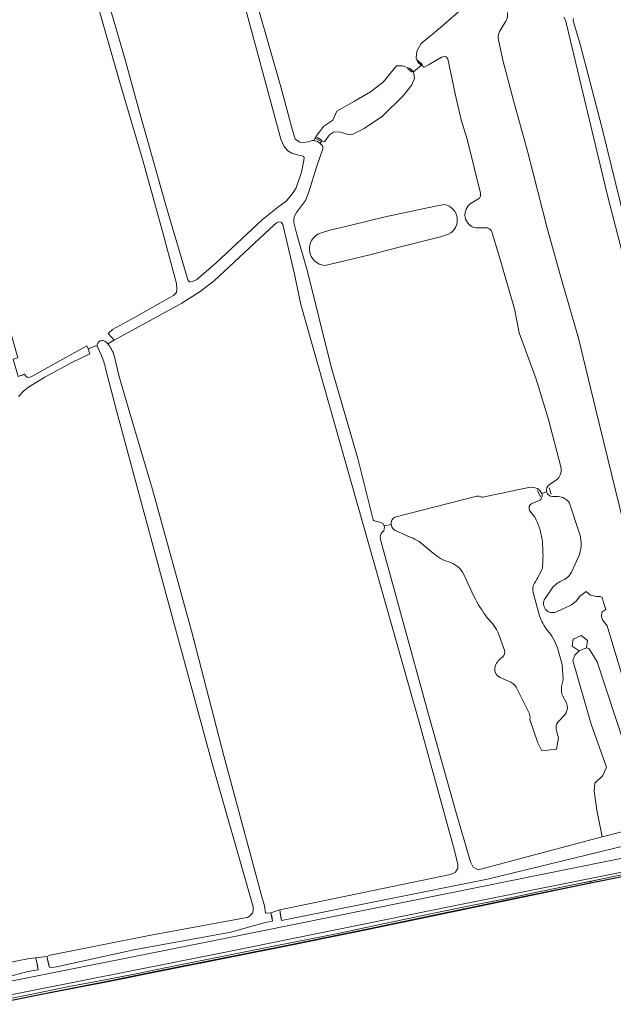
# Model space of a CAD drawing. Header units: metres. Extents: x 209813 to 223847, y 571801 to 587119.
# Tile 548 of 656: x 215112 to 215384, y 584823 to 585274. Entities that reach past the tile are written whole.
import ezdxf

# ---------------------------------------------------------------- set-up
doc = ezdxf.new("R2010")
doc.units = ezdxf.units.M
for name, color, linetype, lineweight in [('B-RO-GK-BESCHOEIING-G', 8, 'GK-BESCHOEIING', 0), ('B-RO-GK-KADEMUUR-GV', 8, 'Continuous', 0), ('B-RO-GR-GRAS-GV', 8, 'Continuous', 0), ('B-RO-GW-TALUD_KRUIN-G', 8, 'Continuous', 0), ('B-RO-OG-WEG-GV', 8, 'Continuous', 0), ('B-RO-VH-ONVERHARD-GV', 8, 'Continuous', 0)]:
    doc.layers.add(name, color=color, linetype=linetype, lineweight=lineweight)
doc.linetypes.add('GK-BESCHOEIING', pattern='A,30,-5,[1,NLCS.shx,S=1,R=0,X=0,Y=0],-5', length=40)

msp = doc.modelspace()

# ---------------------------------------------------------------- linework, layer by layer
at = {"layer": 'B-RO-GK-BESCHOEIING-G', "flags": 128}
for points in [[(215293.953, 585255.882), (215296.184, 585253.628)], [(215289.328, 585252.044), (215291.42, 585250.307)], [(215247.963, 585220.392), (215250.235, 585219.051)], [(215110.978, 585110.968), (215112.888, 585111.576)], [(215112.888, 585111.576), (215113.911, 585111.902)], [(215348.921, 585058.682), (215350.164, 585055.709)], [(215354.203, 585059.945), (215355.058, 585057.05)], [(215230.783, 584866.576), (215230.968, 584865.507)], [(215226.883, 584864.537), (215226.734, 584865.254)], [(215226.941, 584864.261), (215226.883, 584864.537)], [(215227.271, 584862.68), (215226.941, 584864.261)], [(215227.529, 584861.441), (215227.271, 584862.68)], [(215230.968, 584865.507), (215231.038, 584865.107)], [(215231.038, 584865.107), (215231.358, 584863.264)], [(215231.358, 584863.264), (215231.643, 584861.619)], [(215119.319, 584843.296), (215119.059, 584844.565)], [(215124.089, 584845.143), (215124.358, 584844.065)], [(215124.358, 584844.065), (215124.409, 584843.859)], [(215124.409, 584843.859), (215124.936, 584841.753)], [(215119.398, 584842.906), (215119.319, 584843.296)], [(215119.757, 584841.157), (215119.398, 584842.906)], [(215120.18, 584839.09), (215119.757, 584841.157)], [(215124.936, 584841.753), (215125.312, 584840.246)]]:
    msp.add_lwpolyline(points, dxfattribs=at)
at = {"layer": 'B-RO-GK-KADEMUUR-GV', "flags": 128}
for points in [[(215398.153, 584884.008), (215373.071, 584879.001), (215373.126, 584878.761), (215398.185, 584883.761)], [(215373.071, 584879.001), (215338.66, 584871.906), (215301.279, 584864.141), (215271.241, 584857.849), (215235.964, 584850.622), (215179.892, 584839.535), (215151.137, 584833.744), (215123.965, 584828.453), (215099.443, 584823.536)], [(215099.474, 584823.288), (215124.002, 584828.206), (215151.187, 584833.499), (215179.944, 584839.291), (215236.011, 584850.376), (215271.316, 584857.61), (215301.322, 584863.895), (215338.69, 584871.658), (215373.126, 584878.761)]]:
    msp.add_lwpolyline(points, dxfattribs=at)
at = {"layer": 'B-RO-GR-GRAS-GV', "flags": 128}
for points in [[(215138.057, 585308.818), (215136.629, 585308.324), (215128.23, 585304.246), (215105.575, 585292.757), (215080.785, 585280.693), (215074.713, 585277.823), (215070.111, 585275.447), (215069.721, 585274.707), (215072.213, 585265.212), (215072.969, 585261.689), (215091.313, 585193.195), (215101.244, 585153.422), (215110.509, 585120.578), (215110.865, 585119.417), (215108.697, 585118.873), (215110.978, 585110.968), (215113.911, 585111.902), (215114.508, 585111.022), (215115.34, 585110.444), (215116.874, 585110.697), (215121.822, 585113.562), (215142.402, 585124.944), (215142.978, 585123.53)], [(215183.513, 585149.439), (215183.657, 585150.795), (215183.468, 585153.502), (215177.064, 585177.33), (215168.178, 585209.415), (215157.493, 585245.543), (215145.046, 585289.538), (215140.706, 585307.016)], [(215148.337, 585295.979), (215159.776, 585256.593), (215166.419, 585232.648), (215178.87, 585188.334), (215188.361, 585156.215), (215188.895, 585154.827), (215189.378, 585154.314), (215189.738, 585154.239), (215190.653, 585154.369), (215192.635, 585155.148), (215201.61, 585162.923), (215222.857, 585182.83), (215229.775, 585188.286), (215233.717, 585191.203), (215235.589, 585193.339), (215237.314, 585195.678), (215238.34, 585197.395), (215240.733, 585204.532), (215241.841, 585209.852), (215241.915, 585211.092), (215241.803, 585211.54), (215241.687, 585211.712), (215240.997, 585211.98), (215238.76, 585212.4), (215236.317, 585213.179), (215234.446, 585214.326), (215232.845, 585216.306), (215231.269, 585219.674), (215212.727, 585288.593)], [(215215.89, 585297.462), (215231.268, 585243.638), (215236.299, 585224.766), (215237.792, 585219.563), (215239.929, 585218.268), (215241.594, 585218.115), (215243.886, 585218.37), (215245.713, 585219.079), (215246.559, 585218.95), (215247.013, 585220.15), (215248.31, 585222.196), (215250.98, 585225.608), (215255.085, 585228.353), (215256.935, 585232.423), (215265.02, 585237.082), (215272.403, 585241.3), (215278.204, 585245.783), (215284.268, 585253.165), (215287.081, 585253.165), (215290.573, 585252.027), (215292.081, 585250.464), (215294.784, 585252.712), (215295.605, 585253.48), (215294.101, 585254.893), (215293.307, 585256.679), (215293.506, 585259.92), (215295.556, 585263.492), (215303.295, 585269.908), (215313.746, 585278.904)], [(215334.309, 585273.724), (215331.472, 585268.949)], [(215389.153, 585161.888), (215380.819, 585194.432), (215372.22, 585230.151), (215362.135, 585272.381), (215361.83, 585273.908), (215360.978, 585275.486)], [(215365.349, 585274.975), (215365.172, 585273.911), (215366.892, 585268.119), (215368.516, 585262.563), (215378.305, 585225.124), (215395.239, 585156.068)], [(215330.961, 585265.144), (215332.937, 585255.743), (215337.886, 585237.393), (215344.273, 585214.091), (215346.795, 585204.081), (215353.275, 585178.858), (215360.39, 585153.184), (215367.667, 585128.486), (215375.61, 585095.594), (215388.182, 585043.882), (215396.657, 585014.666), (215402.415, 584997.114)], [(215307.847, 585256.483), (215307.077, 585257.301), (215306.045, 585257.539), (215304.908, 585257.134), (215299.259, 585253.808), (215296.877, 585252.657), (215295.605, 585253.48)], [(215322.705, 585194.895), (215316.671, 585219.606), (215313.849, 585228.404), (215311.09, 585240.422), (215307.847, 585256.483)], [(215292.081, 585250.464), (215292.472, 585247.637), (215291.321, 585244.501), (215287.352, 585239.54), (215277.907, 585230.214), (215269.414, 585224.499), (215263.619, 585221.602), (215261.516, 585221.919), (215258.222, 585223.03), (215255.483, 585222.832), (215253.618, 585221.562), (215251.316, 585218.427), (215249.908, 585218.567), (215249.289, 585217.653), (215250.446, 585216.625), (215250.509, 585216.167), (215250.463, 585215.134), (215247.575, 585206.727), (215244.088, 585195.502), (215242.641, 585191.585), (215238.46, 585185.974), (215237.671, 585184.703), (215237.169, 585183.436), (215237.249, 585181.429), (215238.688, 585175.939), (215243.346, 585159.586), (215254.335, 585115.286), (215266.624, 585073.322), (215273.634, 585045.251), (215274.178, 585044.703), (215274.919, 585044.395), (215276.032, 585044.348), (215277.044, 585044.082), (215278.092, 585043.334), (215278.582, 585042.421)], [(215318.54, 585190.317), (215322.297, 585192.667)], [(215249.518, 585176.634), (215253.687, 585177.968), (215263.479, 585180.204), (215279.128, 585184.107), (215301.416, 585188.719), (215306.176, 585189.736)], [(215154.974, 585120.553), (215157.223, 585110.851), (215161.763, 585095.206), (215172.453, 585059.083), (215190.356, 584994.439), (215205.195, 584937.182), (215222.851, 584871.513), (215223.59, 584869.016), (215224.051, 584866.46), (215224.187, 584865.02), (215226.734, 584865.254), (215230.783, 584866.576), (215308.949, 584882.77), (215311.239, 584883.829), (215312.359, 584885.639), (215312.406, 584887.26), (215310.808, 584893.698), (215294.702, 584952.493), (215240.459, 585143.828), (215237.561, 585157.832), (215232.147, 585180.552), (215231.439, 585181.546), (215230.337, 585181.737), (215229.262, 585181.329), (215226.133, 585178.46), (215200.789, 585154.753), (215194.39, 585149.837), (215185.921, 585144.468), (215155.001, 585127.55)], [(215324.909, 585179.051), (215320.58, 585178.944)], [(215308.157, 585176.062), (215304.396, 585174.84), (215285.495, 585170.072), (215272.111, 585166.651), (215260.643, 585163.808), (215251.445, 585161.771)], [(215359.514, 585069.549), (215353.945, 585091.134), (215348.228, 585109.712), (215340.418, 585130.905), (215338.285, 585141.951), (215331.406, 585165.54), (215328.037, 585176.704)], [(215151.218, 585126.655), (215151.988, 585125.902), (215155.001, 585127.55), (215152.179, 585130.523), (215154.229, 585132.379), (215164.283, 585137.989), (215180.513, 585147.095), (215182.095, 585148.069)], [(215148.933, 585120.795), (215147.17, 585124.835), (215146.502, 585124.986), (215142.978, 585123.53), (215143.868, 585121.342), (215135.591, 585117.365), (215123.177, 585110.598), (215116.093, 585106.281), (215113.559, 585104.289), (215111.127, 585101.773)], [(215124.089, 584845.143), (215125.622, 584845.735), (215171.726, 584855.02), (215214.877, 584862.955), (215215.941, 584863.014), (215216.955, 584863.642), (215218.33, 584864.972), (215218.65, 584866.054), (215218.62, 584868.106), (215217.97, 584870.148), (215199.819, 584933.6), (215178.339, 585012.777), (215156.178, 585094.762), (215150.914, 585114.593)], [(215354.233, 585061.242), (215358.105, 585064.034)], [(215283.532, 585046.499), (215295.409, 585049.544), (215320.466, 585055.883), (215320.977, 585056.026), (215321.505, 585056.098), (215322.173, 585056.057), (215322.909, 585055.844), (215323.097, 585055.739), (215323.293, 585055.665), (215323.606, 585055.613), (215323.834, 585055.622), (215345.513, 585060.163), (215347.221, 585060.115), (215348.928, 585059.586), (215349.99, 585058.643), (215350.806, 585057.309)], [(215353.04, 585057.985), (215350.806, 585057.309)], [(215358.261, 585055.92), (215355.712, 585055.931)], [(215349.635, 585054.095), (215346.207, 585052.786)], [(215367.779, 585039.888), (215363.449, 585052.944)], [(215037.351, 585049.779), (215037.422, 585046.734), (215036.574, 585046.359), (215037.599, 585042.418), (215039.134, 585043.127), (215046.319, 585016.743), (215062.978, 584954.913), (215082.294, 584884.311), (215091.974, 584847.043), (215092.853, 584843.934), (215094.062, 584842.07), (215094.834, 584841.355), (215095.689, 584840.8), (215096.798, 584840.522), (215098.652, 584840.578), (215109.852, 584843.056), (215116.222, 584844.299), (215124.089, 584845.143)], [(215281.827, 585043.124), (215278.582, 585042.421), (215278.731, 585041.795), (215278.677, 585041.101), (215278.509, 585040.258), (215277.874, 585039.736), (215277.217, 585039.017), (215276.952, 585038.079), (215276.795, 585036.835), (215277.054, 585035.786), (215277.075, 585035.634), (215298.45, 584957.71), (215311.256, 584912.126), (215318.159, 584888.556), (215319.332, 584886.063), (215321.643, 584884.895), (215378.404, 584899.965), (215375.993, 584912.158), (215374.813, 584921.042), (215375.056, 584924.67), (215378.747, 584928.062), (215380.453, 584931.908), (215373.379, 584951.609), (215364.977, 584980.807), (215365.908, 584983.199), (215367.95, 584985.175), (215364.683, 584987.422), (215365.168, 584990.612), (215368.779, 584992.178), (215371.805, 584989.883), (215371.329, 584986.545)], [(215290.603, 585037.351), (215284.416, 585040.025)], [(215349.898, 585041.077), (215350.95, 585036.282)], [(215301.126, 585030.009), (215295.62, 585034.597)], [(215364.681, 585021.911), (215368.022, 585029.397)], [(215351.325, 585026.519), (215351.133, 585022.96), (215349.493, 585019.807)], [(215319.739, 585010.261), (215315.076, 585020.213)], [(215346.838, 585012.014), (215349.728, 585001.311)], [(215352.305, 585009.164), (215355.831, 585014.422)], [(215394.436, 584948.613), (215387.415, 584974.267), (215380.719, 584996.665), (215378.629, 584999.387), (215378.232, 585000.816), (215378.312, 585002.959), (215380.137, 585004.229), (215379.045, 585007.417), (215378.453, 585009.8), (215377.597, 585010.102), (215375.931, 585010.182), (215373.073, 585010.658), (215371.089, 585012.325), (215368.099, 585010.104), (215367.686, 585009.421), (215367.028, 585008.531), (215366.672, 585008.122), (215365.861, 585007.331), (215365.475, 585007.01), (215364.502, 585006.328), (215363.765, 585005.912), (215357.503, 585003.093)], [(215333.655, 584985.759), (215331.028, 584993.089)], [(215358.013, 584986.537), (215360.208, 584978.899), (215360.566, 584972.001), (215359.919, 584968.817)], [(215388.662, 584942.134), (215376.226, 584980.234), (215372.532, 584986.082), (215371.329, 584986.545), (215367.95, 584985.175)], [(215335.625, 584971.307), (215331.757, 584973.07)], [(215344.768, 584957.266), (215339.119, 584968.613)], [(215360.479, 584964.382), (215362.066, 584961.426), (215362.449, 584960.195), (215362.534, 584958.798), (215362.354, 584957.825), (215361.962, 584956.819), (215361.171, 584955.69), (215358.21, 584952.51), (215357.782, 584951.763), (215357.471, 584950.793), (215357.337, 584949.509), (215357.501, 584948.617), (215358.475, 584945.315), (215357.568, 584940.173), (215350.901, 584939.432), (215348.996, 584943.136), (215345.343, 584953.726)], [(215378.404, 584899.965), (215388.037, 584902.522)], [(215392.213, 584883.606), (215378.591, 584880.716), (215372.937, 584879.578), (215373.071, 584879.001), (215398.153, 584884.008)], [(215099.443, 584823.536), (215123.965, 584828.453), (215151.137, 584833.744), (215179.892, 584839.535), (215235.964, 584850.622), (215271.241, 584857.849), (215301.279, 584864.141), (215338.66, 584871.906), (215373.071, 584879.001)], [(215372.937, 584879.578), (215365.065, 584877.994), (215349.305, 584874.762), (215335.75, 584871.935), (215318.45, 584868.559), (215305.743, 584865.958), (215289.733, 584862.588), (215273.111, 584859.147), (215256.84, 584855.587), (215244.324, 584853.182), (215229.396, 584850.164), (215211.921, 584846.664), (215198.112, 584844.016), (215182.728, 584840.947), (215166.503, 584837.604), (215149.828, 584834.332), (215134.321, 584831.378), (215119.48, 584828.377), (215104.284, 584825.356)]]:
    msp.add_lwpolyline(points, dxfattribs=at)
at = {"layer": 'B-RO-GR-GRAS-GV'}
for points in [[(215335.105, 585277.682, -0.1783737), (215334.309, 585273.724)], [(215331.472, 585268.949, 0.1968605), (215330.961, 585265.144)], [(215322.297, 585192.667, 0.2459325), (215322.705, 585194.895)], [(215306.176, 585189.736, -0.7135073), (215308.157, 585176.062)], [(215320.58, 585178.944, -0.6778915), (215318.54, 585190.317)], [(215328.037, 585176.704, 0.3815272), (215324.909, 585179.051)], [(215251.445, 585161.771, -0.8126802), (215249.518, 585176.634)], [(215182.095, 585148.069, 0.0889265), (215183.513, 585149.439)], [(215147.17, 585124.835, -0.699713), (215151.218, 585126.655)], [(215151.988, 585125.902, -0.0893424), (215154.974, 585120.553)], [(215150.914, 585114.593, 0.0904925), (215148.933, 585120.795)], [(215358.105, 585064.034, 0.260303), (215359.514, 585069.549)], [(215351.019, 585056.015, -0.2853575), (215349.635, 585054.095)], [(215350.806, 585057.309, -0.0882624), (215351.019, 585056.015)], [(215363.449, 585052.944, 0.2428036), (215358.261, 585055.92)], [(215346.207, 585052.786, 0.398777), (215345.24, 585049.529)], [(215345.24, 585049.529, 0.0128638), (215347.558, 585046.409)], [(215347.558, 585046.409, -0.0629537), (215349.898, 585041.077)], [(215368.022, 585029.397, 0.1745187), (215367.779, 585039.888)], [(215295.62, 585034.597, 0.0536852), (215290.603, 585037.351)], [(215350.95, 585036.282, -0.0386094), (215351.325, 585026.519)], [(215308.191, 585025.954, -0.1176247), (215301.126, 585030.009)], [(215315.076, 585020.213, 0.2064556), (215308.191, 585025.954)], [(215349.493, 585019.807, -0.0363155), (215347.493, 585016.237)], [(215360.508, 585017.562, 0.1881921), (215364.681, 585021.911)], [(215347.493, 585016.237, 0.1975652), (215346.838, 585012.014)], [(215355.831, 585014.422, -0.089313), (215360.508, 585017.562)], [(215326.014, 585000.126, -0.0452159), (215319.739, 585010.261)], [(215357.503, 585003.093, -0.761946), (215352.305, 585009.164)], [(215331.028, 584993.089, 0.0911485), (215326.014, 585000.126)], [(215349.728, 585001.311, 0.0835467), (215353.337, 584994.715)], [(215353.337, 584994.715, -0.1044108), (215358.013, 584986.537)], [(215332.795, 584982.277, 0.2940229), (215333.655, 584985.759)], [(215329.56, 584978.359, -0.1510961), (215332.795, 584982.277)], [(215331.757, 584973.07, -0.4137245), (215329.56, 584978.359)], [(215339.119, 584968.613, 0.1614947), (215335.625, 584971.307)], [(215359.919, 584968.817, 0.1690617), (215360.479, 584964.382)], [(215345.343, 584953.726, 0.1839099), (215344.768, 584957.266)]]:
    msp.add_lwpolyline(points, format="xyb", dxfattribs=at)
for centre, radius, start, end in [((215355.805, 585058.819), 2.888, 122.98252, 269.29016), ((215285.371, 585043.452), 3.56, 121.11516, 252.10143)]:
    msp.add_arc(centre, radius, start, end, dxfattribs=at)
at = {"layer": 'B-RO-GW-TALUD_KRUIN-G', "flags": 128}
for points in [[(215749.586, 584952.058), (215732.588, 584949.341), (215696.347, 584942.717), (215677.624, 584938.887), (215659.132, 584935.198), (215640.261, 584931.529), (215623.933, 584928.461), (215604.834, 584924.788), (215587.094, 584921.478), (215571.664, 584918.488), (215552.303, 584914.787), (215533.122, 584911.02), (215513.889, 584907.213), (215496.959, 584903.974), (215480.352, 584900.755), (215465.119, 584897.822), (215431.215, 584891.048), (215413.005, 584887.709), (215402.311, 584885.534), (215392.213, 584883.606), (215378.591, 584880.716), (215372.937, 584879.578)], [(215372.937, 584879.578), (215365.065, 584877.994), (215349.305, 584874.762), (215335.75, 584871.935), (215318.45, 584868.559), (215305.743, 584865.958), (215289.733, 584862.588), (215273.111, 584859.147), (215256.84, 584855.587), (215244.324, 584853.182), (215229.396, 584850.164), (215211.921, 584846.664), (215198.112, 584844.016), (215182.728, 584840.947), (215166.503, 584837.604), (215149.828, 584834.332), (215134.321, 584831.378), (215119.48, 584828.377), (215104.284, 584825.356)]]:
    msp.add_lwpolyline(points, dxfattribs=at)
at = {"layer": 'B-RO-OG-WEG-GV', "flags": 128}
for points in [[(216463.351, 585090.347), (216416.732, 585081.356), (216374.88, 585073.191), (216348.948, 585068.167), (216329.151, 585064.302), (216284.437, 585055.738), (216266.707, 585052.451), (216244.3, 585048.179), (216242.481, 585047.848), (216117.6, 585023.994), (216029.451, 585007.096), (215969.822, 584995.79), (215898.861, 584982.391), (215811.431, 584965.772), (215749.642, 584954), (215672.353, 584939.19), (215575.416, 584920.773), (215494.969, 584905.313), (215420.138, 584890.438), (215309.787, 584868.308), (215206.729, 584847.314), (215095.892, 584825.354)], [(215394.894, 584897.397), (215325.878, 584880.586), (215231.643, 584861.619), (215230.783, 584866.576), (215226.734, 584865.254), (215227.529, 584861.441), (215224.055, 584860.736), (215208.31, 584856.328), (215163.899, 584848.231), (215128.486, 584840.449), (215126.612, 584840.126), (215125.312, 584840.246), (215124.089, 584845.143), (215119.059, 584844.565), (215120.18, 584839.09), (215115.423, 584838.385), (215105.203, 584835.605)], [(215092.883, 584830.917), (215203.226, 584852.944), (215307.641, 584874.101), (215395.338, 584891.73)], [(215104.284, 584825.356), (215119.48, 584828.377), (215134.321, 584831.378), (215149.828, 584834.332), (215166.503, 584837.604), (215182.728, 584840.947), (215198.112, 584844.016), (215211.921, 584846.664), (215229.396, 584850.164), (215244.324, 584853.182), (215256.84, 584855.587), (215273.111, 584859.147), (215289.733, 584862.588), (215305.743, 584865.958), (215318.45, 584868.559), (215335.75, 584871.935), (215349.305, 584874.762), (215365.065, 584877.994), (215378.591, 584880.716), (215392.213, 584883.606)]]:
    msp.add_lwpolyline(points, dxfattribs=at)
at = {"layer": 'B-RO-VH-ONVERHARD-GV', "flags": 128}
msp.add_lwpolyline([(215246.815, 585218.911), (215247.805, 585218.708), (215249.035, 585217.997), (215249.289, 585217.653), (215249.908, 585218.567), (215247.013, 585220.15), (215246.559, 585218.95)], close=True, dxfattribs=at)

doc.saveas('drawing.dxf')
